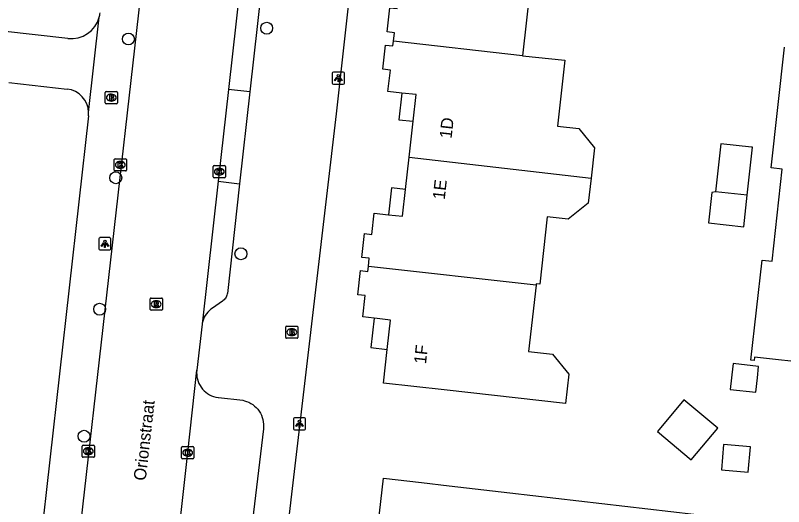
# Model space of a CAD drawing. Extents: x 161928 to 163055, y 386475 to 387428.
# Drawn here: x 162509.1 to 162572, y 386867.7 to 386908 of the extents above; entities that cross this region are included whole.
import ezdxf

# ---------------------------------------------------------------- set-up
doc = ezdxf.new("R2010")
doc.units = 0
for name, color, linetype in [('IMGEO_Boom', 7, 'Continuous'), ('IMGEO_Brandkraan', 7, 'Continuous'), ('IMGEO_Kolk', 7, 'Continuous'), ('IMGEO_Lichtpunt', 7, 'Continuous'), ('IMGEO_Openbare_ruimte_label', 7, 'Continuous'), ('IMGEO_Pand', 7, 'Continuous'), ('IMGEO_Pand_nummerreeks', 7, 'Continuous'), ('IMGEO_Pand_overbouw', 7, 'Continuous'), ('IMGEO_Rijbaan_lokaal_gesloten', 7, 'Continuous'), ('IMGEO_Rioolput', 7, 'Continuous'), ('IMGEO_Voetpad_open', 7, 'Continuous')]:
    doc.layers.add(name, color=color, linetype=linetype)

msp = doc.modelspace()

# ---------------------------------------------------------------- linework, layer by layer
at = {"layer": 'IMGEO_Boom'}
for centre in [(162529.683, 386906.898), (162518.366, 386906.014), (162517.325, 386894.65), (162527.572, 386888.418), (162516.012, 386883.881), (162514.734, 386873.467)]:
    msp.add_circle(centre, 0.489, dxfattribs=at)
at = {"layer": 'IMGEO_Brandkraan'}
for p, q in [((162516.47, 386900.786), (162516.47, 386901.638)), ((162516.545, 386901.712), (162517.397, 386901.712)), ((162516.958, 386901.492), (162516.983, 386901.492)), ((162517.471, 386901.638), (162517.471, 386900.786)), ((162517.397, 386900.712), (162516.545, 386900.712)), ((162516.981, 386900.932), (162516.956, 386900.932)), ((162531.238, 386881.569), (162531.238, 386882.421)), ((162531.313, 386882.495), (162532.165, 386882.495)), ((162532.239, 386882.421), (162532.239, 386881.569)), ((162531.749, 386881.715), (162531.724, 386881.715)), ((162531.726, 386882.275), (162531.751, 386882.275)), ((162532.165, 386881.495), (162531.313, 386881.495))]:
    msp.add_line(p, q, dxfattribs=at)
for points in [[(162516.47, 386900.786), (162516.47, 386901.638)], [(162516.545, 386901.712), (162517.397, 386901.712)], [(162516.818, 386901.412), (162516.818, 386901.012), (162517.031, 386901.012)], [(162517.049, 386901.412), (162516.818, 386901.412)], [(162516.997, 386901.331), (162516.943, 386901.331), (162516.943, 386901.255)], [(162516.943, 386901.255), (162516.996, 386901.255)], [(162517.005, 386901.179), (162516.943, 386901.179), (162516.943, 386901.098)], [(162517.471, 386901.638), (162517.471, 386900.786)], [(162517.397, 386900.712), (162516.545, 386900.712)], [(162516.943, 386901.098), (162517.005, 386901.098)], [(162531.238, 386881.569), (162531.238, 386882.421)], [(162531.313, 386882.495), (162532.165, 386882.495)], [(162532.239, 386882.421), (162532.239, 386881.569)], [(162531.586, 386882.195), (162531.586, 386881.795), (162531.799, 386881.795)], [(162531.817, 386882.195), (162531.586, 386882.195)], [(162531.765, 386882.114), (162531.711, 386882.114), (162531.711, 386882.038)], [(162531.711, 386882.038), (162531.764, 386882.038)], [(162531.773, 386881.962), (162531.711, 386881.962), (162531.711, 386881.881)], [(162531.711, 386881.881), (162531.773, 386881.881)], [(162532.165, 386881.495), (162531.313, 386881.495)]]:
    msp.add_lwpolyline(points, dxfattribs=at)
for centre, radius, start, end in [((162516.547, 386901.636), 0.0765, 91.55205, 178.44795), ((162516.547, 386901.636), 0.0765, 91.55205, 178.44795), ((162516.998, 386901.293), 0.0379, 267.82845, 90.93552), ((162517.006, 386901.138), 0.0404, 269.87594, 90.50774), ((162517.053, 386901.267), 0.145, 59.4692, 91.53667), ((162517.078, 386901.314), 0.0922, 285.51372, 58.15012), ((162517.083, 386901.122), 0.105, 301.31148, 78.98903), ((162517.395, 386901.636), 0.0765, 1.55205, 88.44795), ((162517.395, 386901.636), 0.0765, 1.55205, 88.44795), ((162516.547, 386900.788), 0.0765, 181.55205, 268.44795), ((162516.547, 386900.788), 0.0765, 181.55205, 268.44795), ((162517.037, 386901.263), 0.251, 268.66757, 293.53466), ((162517.395, 386900.788), 0.0765, 271.55205, 358.44795), ((162517.395, 386900.788), 0.0765, 271.55205, 358.44795), ((162531.315, 386882.419), 0.0765, 91.55205, 178.44795), ((162531.315, 386882.419), 0.0765, 91.55205, 178.44795), ((162532.163, 386882.419), 0.0765, 1.55205, 88.44795), ((162532.163, 386882.419), 0.0765, 1.55205, 88.44795), ((162531.766, 386882.076), 0.0379, 267.82845, 90.93552), ((162531.774, 386881.921), 0.0404, 269.87594, 90.50774), ((162531.805, 386882.046), 0.251, 268.66757, 293.53466), ((162531.821, 386882.05), 0.145, 59.4692, 91.53667), ((162531.846, 386882.097), 0.0922, 285.51372, 58.15012), ((162531.851, 386881.905), 0.105, 301.31148, 78.98903), ((162531.315, 386881.571), 0.0765, 181.55205, 268.44795), ((162531.315, 386881.571), 0.0765, 181.55205, 268.44795), ((162532.163, 386881.571), 0.0765, 271.55205, 358.44795), ((162532.163, 386881.571), 0.0765, 271.55205, 358.44795)]:
    msp.add_arc(centre, radius, start, end, dxfattribs=at)
for centre, major_axis, ratio, start_param, end_param in [((162516.957, 386901.212), (-0.387, 0.002), 0.722429, 4.712389, 7.853982), ((162516.982, 386901.212), (-0.39, 0.002), 0.717154, 1.570796, 4.712389), ((162531.725, 386881.995), (-0.387, 0.002), 0.722429, 4.712389, 7.853982), ((162531.75, 386881.995), (-0.39, 0.002), 0.717154, 1.570796, 4.712389)]:
    msp.add_ellipse(centre, major_axis=major_axis, ratio=ratio, start_param=start_param, end_param=end_param, dxfattribs=at)
at = {"layer": 'IMGEO_Kolk'}
for p, q in [((162517.276, 386896.204), (162518.128, 386896.204)), ((162517.201, 386895.278), (162517.201, 386896.13)), ((162517.689, 386895.984), (162517.714, 386895.984)), ((162518.202, 386896.13), (162518.202, 386895.278)), ((162525.308, 386894.72), (162525.308, 386895.572)), ((162525.383, 386895.646), (162526.235, 386895.646)), ((162526.309, 386895.572), (162526.309, 386894.72)), ((162518.128, 386895.204), (162517.276, 386895.204)), ((162517.712, 386895.424), (162517.687, 386895.424)), ((162525.796, 386895.426), (162525.821, 386895.426)), ((162526.235, 386894.646), (162525.383, 386894.646)), ((162525.819, 386894.866), (162525.794, 386894.866)), ((162514.588, 386871.818), (162514.588, 386872.67)), ((162514.663, 386872.744), (162515.515, 386872.744)), ((162515.076, 386872.524), (162515.101, 386872.524)), ((162515.589, 386872.67), (162515.589, 386871.818)), ((162522.718, 386871.696), (162522.718, 386872.548)), ((162522.793, 386872.622), (162523.645, 386872.622)), ((162523.206, 386872.402), (162523.231, 386872.402)), ((162523.719, 386872.548), (162523.719, 386871.696)), ((162515.515, 386871.744), (162514.663, 386871.744)), ((162515.099, 386871.964), (162515.074, 386871.964)), ((162523.645, 386871.622), (162522.793, 386871.622)), ((162523.229, 386871.842), (162523.204, 386871.842))]:
    msp.add_line(p, q, dxfattribs=at)
for points in [[(162517.276, 386896.204), (162518.128, 386896.204)], [(162517.201, 386895.278), (162517.201, 386896.13)], [(162517.522, 386895.904), (162517.645, 386895.904), (162517.645, 386895.753), (162517.775, 386895.904), (162517.939, 386895.904), (162517.793, 386895.753), (162517.946, 386895.504), (162517.794, 386895.504), (162517.709, 386895.668), (162517.645, 386895.601), (162517.645, 386895.504), (162517.522, 386895.504), (162517.522, 386895.904)], [(162518.202, 386896.13), (162518.202, 386895.278)], [(162525.308, 386894.72), (162525.308, 386895.572)], [(162525.383, 386895.646), (162526.235, 386895.646)], [(162526.309, 386895.572), (162526.309, 386894.72)], [(162518.128, 386895.204), (162517.276, 386895.204)], [(162525.629, 386895.346), (162525.752, 386895.346), (162525.752, 386895.195), (162525.882, 386895.346), (162526.046, 386895.346), (162525.9, 386895.195), (162526.053, 386894.946), (162525.901, 386894.946), (162525.816, 386895.11), (162525.752, 386895.043), (162525.752, 386894.946), (162525.629, 386894.946), (162525.629, 386895.346)], [(162526.235, 386894.646), (162525.383, 386894.646)], [(162514.588, 386871.818), (162514.588, 386872.67)], [(162514.663, 386872.744), (162515.515, 386872.744)], [(162514.909, 386872.444), (162515.032, 386872.444), (162515.032, 386872.293), (162515.162, 386872.444), (162515.326, 386872.444), (162515.18, 386872.293), (162515.333, 386872.044), (162515.181, 386872.044), (162515.096, 386872.208), (162515.032, 386872.141), (162515.032, 386872.044), (162514.909, 386872.044), (162514.909, 386872.444)], [(162515.589, 386872.67), (162515.589, 386871.818)], [(162522.718, 386871.696), (162522.718, 386872.548)], [(162522.793, 386872.622), (162523.645, 386872.622)], [(162523.039, 386872.322), (162523.162, 386872.322), (162523.162, 386872.171), (162523.292, 386872.322), (162523.456, 386872.322), (162523.31, 386872.171), (162523.463, 386871.922), (162523.311, 386871.922), (162523.226, 386872.086), (162523.162, 386872.019), (162523.162, 386871.922), (162523.039, 386871.922), (162523.039, 386872.322)], [(162523.719, 386872.548), (162523.719, 386871.696)], [(162515.515, 386871.744), (162514.663, 386871.744)], [(162523.645, 386871.622), (162522.793, 386871.622)]]:
    msp.add_lwpolyline(points, dxfattribs=at)
for centre, start, end in [((162517.278, 386896.128), 91.55205, 178.44795), ((162517.278, 386896.128), 91.55205, 178.44795), ((162518.126, 386896.128), 1.55205, 88.44795), ((162518.126, 386896.128), 1.55205, 88.44795), ((162525.385, 386895.57), 91.55205, 178.44795), ((162525.385, 386895.57), 91.55205, 178.44795), ((162526.233, 386895.57), 1.55205, 88.44795), ((162526.233, 386895.57), 1.55205, 88.44795), ((162517.278, 386895.28), 181.55205, 268.44795), ((162517.278, 386895.28), 181.55205, 268.44795), ((162518.126, 386895.28), 271.55205, 358.44795), ((162518.126, 386895.28), 271.55205, 358.44795), ((162525.385, 386894.722), 181.55205, 268.44795), ((162525.385, 386894.722), 181.55205, 268.44795), ((162526.233, 386894.722), 271.55205, 358.44795), ((162526.233, 386894.722), 271.55205, 358.44795), ((162514.665, 386872.668), 91.55205, 178.44795), ((162514.665, 386872.668), 91.55205, 178.44795), ((162515.513, 386872.668), 1.55205, 88.44795), ((162515.513, 386872.668), 1.55205, 88.44795), ((162522.795, 386872.546), 91.55205, 178.44795), ((162522.795, 386872.546), 91.55205, 178.44795), ((162523.643, 386872.546), 1.55205, 88.44795), ((162523.643, 386872.546), 1.55205, 88.44795), ((162514.665, 386871.82), 181.55205, 268.44795), ((162514.665, 386871.82), 181.55205, 268.44795), ((162515.513, 386871.82), 271.55205, 358.44795), ((162515.513, 386871.82), 271.55205, 358.44795), ((162522.795, 386871.698), 181.55205, 268.44795), ((162522.795, 386871.698), 181.55205, 268.44795), ((162523.643, 386871.698), 271.55205, 358.44795), ((162523.643, 386871.698), 271.55205, 358.44795)]:
    msp.add_arc(centre, 0.0765, start, end, dxfattribs=at)
for centre, major_axis, ratio, start_param, end_param in [((162517.688, 386895.704), (-0.387, 0.002), 0.722429, 4.712389, 7.853982), ((162517.713, 386895.704), (-0.39, 0.002), 0.717154, 1.570796, 4.712389), ((162525.795, 386895.146), (-0.387, 0.002), 0.722429, 4.712389, 7.853982), ((162525.82, 386895.146), (-0.39, 0.002), 0.717154, 1.570796, 4.712389), ((162515.075, 386872.244), (-0.387, 0.002), 0.722429, 4.712389, 7.853982), ((162515.1, 386872.244), (-0.39, 0.002), 0.717154, 1.570796, 4.712389), ((162523.205, 386872.122), (-0.387, 0.002), 0.722429, 4.712389, 7.853982), ((162523.23, 386872.122), (-0.39, 0.002), 0.717154, 1.570796, 4.712389)]:
    msp.add_ellipse(centre, major_axis=major_axis, ratio=ratio, start_param=start_param, end_param=end_param, dxfattribs=at)
at = {"layer": 'IMGEO_Lichtpunt'}
for p, q in [((162535.045, 386903.211), (162535.045, 386902.404)), ((162535.045, 386903.211), (162535.045, 386902.404)), ((162535.947, 386903.306), (162535.139, 386903.306)), ((162535.947, 386903.306), (162535.139, 386903.306)), ((162536.041, 386902.404), (162536.041, 386903.211)), ((162536.041, 386902.404), (162536.041, 386903.211)), ((162535.139, 386902.31), (162535.947, 386902.31)), ((162535.139, 386902.31), (162535.947, 386902.31)), ((162515.941, 386889.644), (162515.941, 386888.837)), ((162515.941, 386889.644), (162515.941, 386888.837)), ((162516.843, 386889.739), (162516.035, 386889.739)), ((162516.843, 386889.739), (162516.035, 386889.739)), ((162516.937, 386888.837), (162516.937, 386889.644)), ((162516.937, 386888.837), (162516.937, 386889.644)), ((162516.035, 386888.743), (162516.843, 386888.743)), ((162516.035, 386888.743), (162516.843, 386888.743)), ((162531.869, 386874.889), (162531.869, 386874.082)), ((162531.869, 386874.889), (162531.869, 386874.082)), ((162532.771, 386874.984), (162531.963, 386874.984)), ((162532.771, 386874.984), (162531.963, 386874.984)), ((162532.865, 386874.082), (162532.865, 386874.889)), ((162532.865, 386874.082), (162532.865, 386874.889)), ((162531.963, 386873.988), (162532.771, 386873.988)), ((162531.963, 386873.988), (162532.771, 386873.988))]:
    msp.add_line(p, q, dxfattribs=at)
for points in [[(162535.419, 386902.875), (162535.458, 386902.847), (162535.27, 386902.585), (162535.232, 386902.612), (162535.419, 386902.875)], [(162535.521, 386902.827), (162535.568, 386902.827), (162535.568, 386902.505), (162535.521, 386902.505), (162535.521, 386902.827)], [(162535.631, 386902.847), (162535.669, 386902.874), (162535.856, 386902.612), (162535.817, 386902.584), (162535.631, 386902.847)], [(162516.315, 386889.308), (162516.354, 386889.28), (162516.166, 386889.018), (162516.128, 386889.045), (162516.315, 386889.308)], [(162516.417, 386889.26), (162516.464, 386889.26), (162516.464, 386888.938), (162516.417, 386888.938), (162516.417, 386889.26)], [(162516.527, 386889.28), (162516.565, 386889.307), (162516.752, 386889.045), (162516.713, 386889.017), (162516.527, 386889.28)], [(162532.243, 386874.553), (162532.282, 386874.525), (162532.094, 386874.263), (162532.056, 386874.29), (162532.243, 386874.553)], [(162532.345, 386874.505), (162532.392, 386874.505), (162532.392, 386874.183), (162532.345, 386874.183), (162532.345, 386874.505)], [(162532.455, 386874.525), (162532.493, 386874.552), (162532.68, 386874.29), (162532.641, 386874.262), (162532.455, 386874.525)]]:
    msp.add_lwpolyline(points, dxfattribs=at)
for centre in [(162535.544, 386903.009), (162516.44, 386889.442), (162532.368, 386874.687)]:
    msp.add_circle(centre, 0.0994, dxfattribs=at)
for centre, start, end in [((162535.139, 386903.211), 90, 180), ((162535.139, 386903.211), 90, 180), ((162535.947, 386903.211), 0, 90), ((162535.947, 386903.211), 0, 90), ((162535.139, 386902.404), 180, 270), ((162535.139, 386902.404), 180, 270), ((162535.947, 386902.404), 270, 0), ((162535.947, 386902.404), 270, 360), ((162516.035, 386889.644), 90, 180), ((162516.035, 386889.644), 90, 180), ((162516.843, 386889.644), 0, 90), ((162516.843, 386889.644), 0, 90), ((162516.035, 386888.837), 180, 270), ((162516.035, 386888.837), 180, 270), ((162516.843, 386888.837), 270, 0), ((162516.843, 386888.837), 270, 360), ((162531.963, 386874.889), 90, 180), ((162531.963, 386874.889), 90, 180), ((162532.771, 386874.889), 0, 90), ((162532.771, 386874.889), 0, 90), ((162531.963, 386874.082), 180, 270), ((162531.963, 386874.082), 180, 270), ((162532.771, 386874.082), 270, 0), ((162532.771, 386874.082), 270, 360)]:
    msp.add_arc(centre, 0.0946, start, end, dxfattribs=at)
at = {"layer": 'IMGEO_Pand'}
for points in [[(162540.056, 386905.824), (162540.136, 386906.533), (162539.53, 386906.601), (162539.75, 386908.57), (162540.365, 386908.502), (162540.559, 386910.247), (162541.72, 386910.118), (162542.855, 386909.991), (162543.101, 386912.2), (162543.392, 386914.812)], [(162558.33, 386913.145), (162558.091, 386910.997), (162556.434, 386909.673), (162551.251, 386910.251), (162550.625, 386904.637)], [(162541.345, 386896.337), (162541.673, 386899.27), (162541.917, 386901.46), (162540.756, 386901.59), (162539.609, 386901.718), (162539.804, 386903.462), (162539.185, 386903.531), (162539.406, 386905.515), (162540.014, 386905.447), (162540.056, 386905.824)], [(162550.625, 386904.637), (162540.056, 386905.824)], [(162579.474, 386878.858), (162569.615, 386879.954), (162569.586, 386879.686), (162569.318, 386879.716), (162570.227, 386887.896), (162571.042, 386887.806), (162571.881, 386895.36), (162570.977, 386895.461), (162572.076, 386905.351)], [(162550.625, 386904.637), (162554.077, 386904.273), (162553.475, 386898.877), (162555.231, 386898.681), (162556.504, 386897.093), (162556.227, 386894.607)], [(162569.011, 386893.228), (162569.446, 386897.144), (162569.35, 386897.155), (162566.861, 386897.431), (162566.423, 386893.486)], [(162538.006, 386887.38), (162538.081, 386888.051), (162537.474, 386888.119), (162537.692, 386890.07), (162538.296, 386890.003), (162538.491, 386891.747), (162539.661, 386891.616), (162540.804, 386891.488), (162541.05, 386893.689), (162541.345, 386896.337)], [(162541.345, 386896.337), (162556.227, 386894.607)], [(162556.227, 386894.607), (162555.999, 386892.568), (162554.368, 386891.264), (162552.648, 386891.456), (162552.032, 386885.93), (162551.738, 386885.963), (162551.725, 386885.843)], [(162566.423, 386893.486), (162566.116, 386893.442), (162565.84, 386890.958), (162568.723, 386890.637), (162569.011, 386893.228)], [(162569.011, 386893.228), (162566.423, 386893.486)], [(162551.725, 386885.843), (162551.119, 386880.417), (162553.082, 386880.198), (162554.418, 386878.555), (162554.15, 386876.154), (162544.215, 386877.262), (162539.245, 386877.817), (162539.554, 386880.589), (162539.58, 386880.825), (162539.822, 386882.992), (162538.717, 386883.115), (162538.471, 386883.142), (162537.549, 386883.245), (162537.744, 386884.992), (162537.136, 386885.06), (162537.356, 386887.036), (162537.96, 386886.969), (162538.006, 386887.38)], [(162551.725, 386885.843), (162538.006, 386887.38)], [(162569.84, 386878.26), (162569.944, 386879.19), (162567.849, 386879.423), (162567.745, 386878.493), (162567.72, 386878.269), (162567.614, 386877.309), (162569.709, 386877.076), (162569.84, 386878.26)], [(162566.599, 386874.123), (162563.834, 386876.441), (162561.668, 386873.857), (162564.433, 386871.539), (162566.599, 386874.123)], [(162569.093, 386870.538), (162569.271, 386872.602), (162567.076, 386872.791), (162566.898, 386870.727), (162569.093, 386870.538)], [(162537.814, 386857.619), (162539.242, 386870.033), (162542.363, 386869.675), (162544.608, 386869.416), (162549.575, 386868.841), (162566.535, 386866.876)]]:
    msp.add_lwpolyline(points, dxfattribs=at)
at = {"layer": 'IMGEO_Pand_overbouw'}
for points in [[(162540.756, 386901.59), (162540.511, 386899.399), (162541.673, 386899.27), (162541.917, 386901.46)], [(162541.05, 386893.689), (162539.907, 386893.816), (162539.661, 386891.616), (162540.804, 386891.488)], [(162539.822, 386882.992), (162538.717, 386883.115), (162538.471, 386883.142), (162538.203, 386880.739), (162539.554, 386880.589), (162539.58, 386880.825)]]:
    msp.add_lwpolyline(points, close=True, dxfattribs=at)
at = {"layer": 'IMGEO_Rijbaan_lokaal_gesloten'}
for points in [[(162511.577, 386840.717), (162521.949, 386932.261), (162522.197, 386934.859)], [(162527.797, 386912.849), (162526.565, 386901.884)], [(162526.565, 386901.884), (162525.719, 386894.357)], [(162525.719, 386894.357), (162524.397, 386882.646)], [(162524.397, 386882.646), (162523.956, 386878.872)], [(162519.677, 386839.78), (162521.024, 386852.273), (162523.218, 386872.126), (162523.956, 386878.872)]]:
    msp.add_lwpolyline(points, dxfattribs=at)
at = {"layer": 'IMGEO_Rioolput'}
for p, q in [((162520.141, 386883.867), (162520.141, 386884.719)), ((162520.216, 386884.793), (162521.068, 386884.793)), ((162520.629, 386884.573), (162520.654, 386884.573)), ((162521.142, 386884.719), (162521.142, 386883.867)), ((162521.068, 386883.793), (162520.216, 386883.793)), ((162520.652, 386884.013), (162520.627, 386884.013))]:
    msp.add_line(p, q, dxfattribs=at)
for points in [[(162520.141, 386883.867), (162520.141, 386884.719)], [(162520.216, 386884.793), (162521.068, 386884.793)], [(162520.73, 386884.491), (162520.478, 386884.493), (162520.478, 386884.093)], [(162520.478, 386884.093), (162520.602, 386884.093), (162520.602, 386884.255), (162520.613, 386884.255)], [(162520.656, 386884.412), (162520.602, 386884.412), (162520.602, 386884.331)], [(162520.602, 386884.331), (162520.654, 386884.331)], [(162520.66, 386884.226), (162520.731, 386884.093), (162520.871, 386884.093), (162520.806, 386884.219)], [(162521.142, 386884.719), (162521.142, 386883.867)], [(162521.068, 386883.793), (162520.216, 386883.793)]]:
    msp.add_lwpolyline(points, dxfattribs=at)
for centre, radius, start, end in [((162520.218, 386884.717), 0.0765, 91.55205, 178.44795), ((162520.218, 386884.717), 0.0765, 91.55205, 178.44795), ((162520.612, 386884.202), 0.0533, 26.02933, 88.69889), ((162520.638, 386884.52), 0.19, 274.7715, 282.96867), ((162520.662, 386884.316), 0.0964, 77.00612, 93.18647), ((162520.676, 386884.373), 0.0378, 276.66336, 79.67722), ((162520.729, 386884.381), 0.109, 350.36119, 89.41601), ((162520.727, 386884.381), 0.112, 277.58423, 350.98172), ((162520.711, 386884.166), 0.108, 29.51342, 73.79051), ((162521.066, 386884.717), 0.0765, 1.55205, 88.44795), ((162521.066, 386884.717), 0.0765, 1.55205, 88.44795), ((162520.218, 386883.869), 0.0765, 181.55205, 268.44795), ((162520.218, 386883.869), 0.0765, 181.55205, 268.44795), ((162521.066, 386883.869), 0.0765, 271.55205, 358.44795), ((162521.066, 386883.869), 0.0765, 271.55205, 358.44795)]:
    msp.add_arc(centre, radius, start, end, dxfattribs=at)
for centre, major_axis, ratio, start_param, end_param in [((162520.628, 386884.293), (-0.387, 0.002), 0.722429, 4.712389, 7.853982), ((162520.653, 386884.293), (-0.39, 0.002), 0.717154, 1.570796, 4.712389)]:
    msp.add_ellipse(centre, major_axis=major_axis, ratio=ratio, start_param=start_param, end_param=end_param, dxfattribs=at)
at = {"layer": 'IMGEO_Voetpad_open'}
for points in [[(162530.434, 386857.56), (162535.403, 386899.896), (162539.362, 386935.582), (162539.371, 386935.616), (162539.457, 386935.886), (162539.566, 386936.148), (162539.699, 386936.399), (162539.853, 386936.637), (162540.028, 386936.86), (162540.223, 386937.067), (162540.435, 386937.255), (162540.663, 386937.424), (162540.905, 386937.572), (162541.159, 386937.697), (162541.424, 386937.8), (162541.697, 386937.878), (162541.975, 386937.932), (162542.258, 386937.96), (162542.541, 386937.963), (162542.824, 386937.941)], [(162529.543, 386912.653), (162528.314, 386901.687)], [(162513.42, 386906.056), (162500, 386907.558), (162489.346, 386908.75)], [(162515.103, 386900.003), (162515.974, 386907.793)], [(162508.579, 386902.441), (162513.346, 386901.91)], [(162528.314, 386901.687), (162526.565, 386901.884)], [(162528.314, 386901.687), (162527.471, 386894.159)], [(162515.092, 386899.73), (162507.982, 386836.3)], [(162525.719, 386894.357), (162527.471, 386894.159)], [(162527.471, 386894.159), (162526.464, 386885.177), (162526.454, 386885.127), (162526.429, 386885.039), (162526.396, 386884.954), (162526.356, 386884.872), (162526.309, 386884.793), (162526.255, 386884.72), (162526.195, 386884.651), (162526.129, 386884.589), (162526.057, 386884.532), (162525.235, 386883.966), (162525.098, 386883.868), (162524.97, 386883.757), (162524.853, 386883.636), (162524.747, 386883.505), (162524.653, 386883.364), (162524.572, 386883.216), (162524.504, 386883.062), (162524.451, 386882.901), (162524.412, 386882.737), (162524.397, 386882.646)], [(162523.956, 386878.872), (162523.946, 386878.689), (162523.953, 386878.505), (162523.976, 386878.323), (162524.015, 386878.143), (162524.07, 386877.968), (162524.141, 386877.799), (162524.226, 386877.636), (162524.326, 386877.482), (162524.439, 386877.337), (162524.565, 386877.203), (162524.702, 386877.08), (162524.849, 386876.971), (162525.005, 386876.875), (162525.17, 386876.793), (162525.341, 386876.726), (162525.518, 386876.675), (162525.698, 386876.64), (162525.734, 386876.635), (162527.734, 386876.414), (162527.859, 386876.384), (162528.04, 386876.327), (162528.214, 386876.254), (162528.382, 386876.166), (162528.54, 386876.063), (162528.689, 386875.947), (162528.827, 386875.817), (162528.953, 386875.676), (162529.066, 386875.524), (162529.165, 386875.363), (162529.249, 386875.193), (162529.317, 386875.017), (162529.369, 386874.835), (162529.405, 386874.649), (162529.424, 386874.461), (162529.427, 386874.272), (162529.412, 386874.083), (162527.494, 386857.9)]]:
    msp.add_lwpolyline(points, dxfattribs=at)
for centre, radius, start, end in [((162513.605, 386908.438), 2.456, 344.77776, 353.22379), ((162513.68, 386908.42), 2.379, 263.73398, 344.70601), ((162513.127, 386899.945), 1.977, 1.67507, 83.6363), ((162513.035, 386899.95), 2.068, 353.90548, 1.47977)]:
    msp.add_arc(centre, radius, start, end, dxfattribs=at)

# ---------------------------------------------------------------- texts
at = {"layer": 'IMGEO_Openbare_ruimte_label'}
msp.add_text('Orionstraat', height=1, rotation=83.51434, dxfattribs=at).set_placement((162519.777, 386869.795))
at = {"layer": 'IMGEO_Pand_nummerreeks'}
for s, rotation, p in [('1D', 83.62912, (162544.811, 386897.826)), ('1E', 83.63387, (162544.253, 386892.818)), ('1F', 83.64038, (162542.718, 386879.353))]:
    msp.add_text(s, height=1, rotation=rotation, dxfattribs=at).set_placement(p)

doc.saveas('drawing.dxf')
